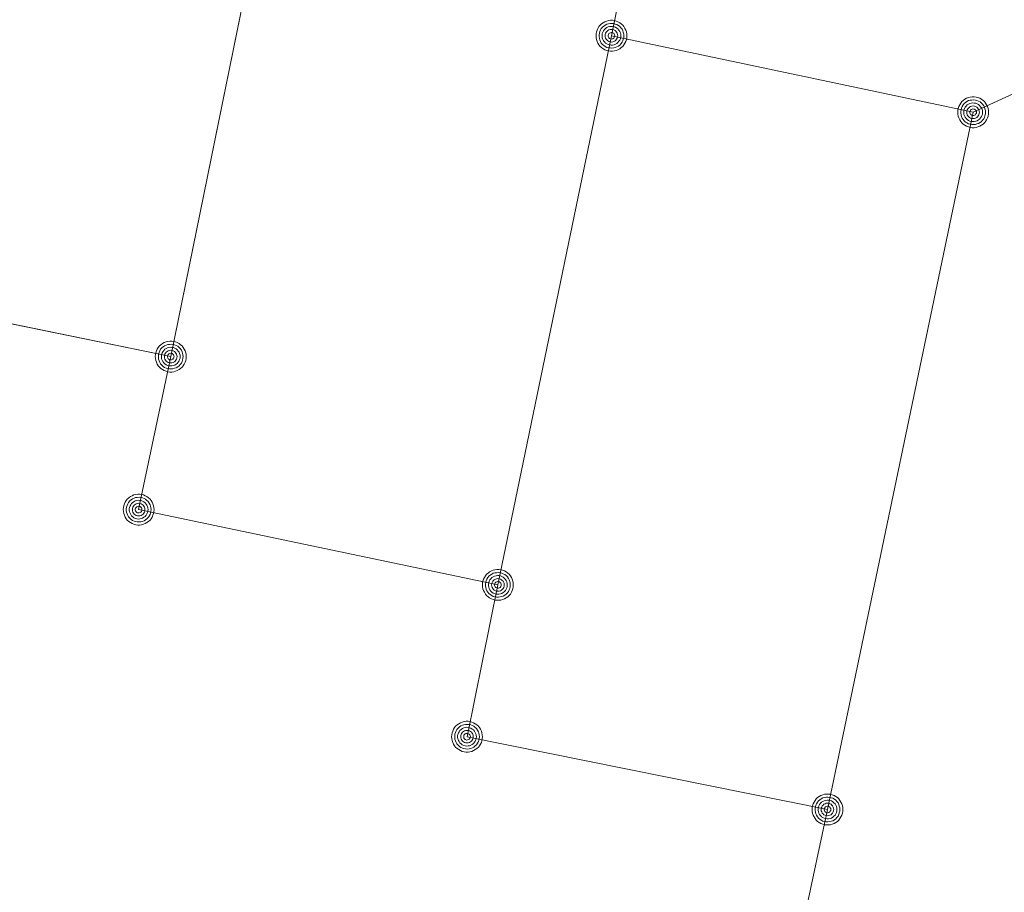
# Model space of a CAD drawing. Header units: metres. Extents: x 3425540 to 3446143, y 5432760 to 5444637.
# Tile 669 of 717: x 3444884 to 3444892, y 5435853 to 5435860. Entities that reach past the tile are written whole.
import ezdxf

# ---------------------------------------------------------------- set-up
doc = ezdxf.new("R2010")
doc.units = ezdxf.units.M
doc.layers.add('B_Bestand', color=9, linetype='Continuous', lineweight=18)
doc.layers.add('B_Flurgrenzen', color=9, linetype='Continuous', lineweight=18)

msp = doc.modelspace()

# ---------------------------------------------------------------- linework, layer by layer
at = {"layer": 'B_Bestand'}
for points in [[(3444886.4879, 5435861.7672), (3444886.7479, 5435863.0272), (3444883.8279, 5435863.6272), (3444882.9279, 5435859.1972), (3444882.6679, 5435857.9472), (3444885.5879, 5435857.3472)], [(3444889.1579, 5435859.9472), (3444889.4079, 5435861.1772), (3444886.4879, 5435861.7672), (3444885.5879, 5435857.3472), (3444885.3279, 5435856.1072), (3444888.2379, 5435855.4972)], [(3444887.9879, 5435854.2672), (3444890.9079, 5435853.6772), (3444892.0879, 5435859.3272), (3444889.1579, 5435859.9472), (3444888.2379, 5435855.4972), (3444887.9879, 5435854.2672)]]:
    msp.add_lwpolyline(points, dxfattribs=at)
msp.add_open_spline([(3444891.8189, 5435947.7122), (3444896.7623, 5435944.8105), (3444901.7056, 5435941.9089), (3444906.6489, 5435939.0072), (3444910.5916, 5435936.6929), (3444914.4028, 5435934.1635), (3444918.2329, 5435931.6642), (3444924.0304, 5435927.8812), (3444929.8408, 5435924.1183), (3444935.4389, 5435920.0482), (3444940.9915, 5435916.0113), (3444946.5094, 5435911.9315), (3444952.0219, 5435907.8422), (3444958.6937, 5435902.8931), (3444965.3423, 5435897.9136), (3444972.0199, 5435892.9722), (3444975.5666, 5435890.3477), (3444979.1571, 5435887.7844), (3444982.7389, 5435885.2072), (3444985.2725, 5435883.3843), (3444987.7879, 5435881.5331), (3444990.4359, 5435879.8772), (3444992.8248, 5435878.3834), (3444995.2634, 5435876.9784), (3444997.6979, 5435875.5642), (3445001.5025, 5435873.3543), (3445005.3136, 5435871.1559), (3445009.1159, 5435868.9422), (3445012.3994, 5435867.0306), (3445015.6745, 5435865.1054), (3445018.9479, 5435863.1762), (3445022.5778, 5435861.037), (3445026.1803, 5435858.8524), (3445029.7229, 5435856.5692), (3445033.2312, 5435854.3081), (3445036.6783, 5435851.9597), (3445040.1269, 5435849.6102), (3445043.3863, 5435847.3896), (3445046.667, 5435845.2009), (3445049.8609, 5435842.8872), (3445056.7699, 5435837.8824), (3445063.6267, 5435832.8098), (3445070.4779, 5435827.7282), (3445077.0006, 5435822.8903), (3445083.5135, 5435818.0396), (3445090.0379, 5435813.2042), (3445093.5188, 5435810.6244), (3445097.0127, 5435808.0625), (3445100.5029, 5435805.4952), (3445103.0294, 5435803.6368), (3445105.5767, 5435801.8119), (3445108.1609, 5435800.0292), (3445111.5392, 5435797.6988), (3445115.1067, 5435795.6673), (3445118.6999, 5435793.6882), (3445121.9092, 5435791.9206), (3445125.2204, 5435790.3534), (3445128.4289, 5435788.5872), (3445132.6151, 5435786.2829), (3445136.7819, 5435783.949), (3445140.8329, 5435781.4072), (3445145.5688, 5435778.4358), (3445150.2073, 5435775.3313), (3445154.7819, 5435772.1252), (3445159.864, 5435768.5635), (3445164.8487, 5435764.8685), (3445169.9469, 5435761.3322), (3445172.6809, 5435759.4359), (3445175.4102, 5435757.5319), (3445178.1859, 5435755.6972), (3445179.9502, 5435754.5311), (3445181.7189, 5435753.3717), (3445183.4829, 5435752.2052), (3445184.2446, 5435751.7015), (3445185.0063, 5435751.1979), (3445185.7679, 5435750.6942)], degree=3, knots=[0, 0, 0, 0, 0.048546, 0.048546, 0.048546, 0.087266, 0.087266, 0.087266, 0.145873, 0.145873, 0.145873, 0.204003, 0.204003, 0.204003, 0.274356, 0.274356, 0.274356, 0.311723, 0.311723, 0.311723, 0.338153, 0.338153, 0.338153, 0.361998, 0.361998, 0.361998, 0.399261, 0.399261, 0.399261, 0.431438, 0.431438, 0.431438, 0.467121, 0.467121, 0.467121, 0.502457, 0.502457, 0.502457, 0.535854, 0.535854, 0.535854, 0.608097, 0.608097, 0.608097, 0.676876, 0.676876, 0.676876, 0.71357, 0.71357, 0.71357, 0.740131, 0.740131, 0.740131, 0.774854, 0.774854, 0.774854, 0.805866, 0.805866, 0.805866, 0.846327, 0.846327, 0.846327, 0.893628, 0.893628, 0.893628, 0.946176, 0.946176, 0.946176, 0.974355, 0.974355, 0.974355, 0.992266, 0.992266, 0.992266, 1, 1, 1, 1], dxfattribs=at)
at = {"layer": 'B_Flurgrenzen'}
for p, q in [((3444885.5879, 5435857.3472), (3444886.4879, 5435861.7672)), ((3444889.1579, 5435859.9472), (3444889.4079, 5435861.1772)), ((3444892.0879, 5435859.3272), (3444894.4279, 5435860.4072)), ((3444888.2379, 5435855.4972), (3444889.1579, 5435859.9472)), ((3444889.1579, 5435859.9472), (3444892.0879, 5435859.3272)), ((3444890.9079, 5435853.6772), (3444892.0879, 5435859.3272)), ((3444882.6679, 5435857.9472), (3444885.5879, 5435857.3472)), ((3444885.3279, 5435856.1072), (3444885.5879, 5435857.3472)), ((3444885.3279, 5435856.1072), (3444888.2379, 5435855.4972)), ((3444887.9879, 5435854.2672), (3444888.2379, 5435855.4972)), ((3444887.9879, 5435854.2672), (3444890.9079, 5435853.6772)), ((3444885.6079, 5435828.7572), (3444890.9079, 5435853.6772))]:
    msp.add_line(p, q, dxfattribs=at)
for points in [[(3444889.2829, 5435859.9472), (3444889.2819, 5435859.9632), (3444889.2789, 5435859.9782), (3444889.2739, 5435859.9932), (3444889.2669, 5435860.0072), (3444889.2589, 5435860.0212), (3444889.2499, 5435860.0332), (3444889.2379, 5435860.0432), (3444889.2249, 5435860.0522), (3444889.2109, 5435860.0602), (3444889.1959, 5435860.0662), (3444889.1819, 5435860.0702), (3444889.1659, 5435860.0722), (3444889.1499, 5435860.0722), (3444889.1339, 5435860.0702), (3444889.1199, 5435860.0662), (3444889.1049, 5435860.0602), (3444889.0909, 5435860.0522), (3444889.0779, 5435860.0432), (3444889.0659, 5435860.0332), (3444889.0569, 5435860.0212), (3444889.0489, 5435860.0072), (3444889.0419, 5435859.9932), (3444889.0369, 5435859.9782), (3444889.0339, 5435859.9632), (3444889.0329, 5435859.9472), (3444889.0339, 5435859.9312), (3444889.0369, 5435859.9162), (3444889.0419, 5435859.9012), (3444889.0489, 5435859.8872), (3444889.0569, 5435859.8732), (3444889.0659, 5435859.8612), (3444889.0779, 5435859.8512), (3444889.0909, 5435859.8422), (3444889.1049, 5435859.8342), (3444889.1199, 5435859.8282), (3444889.1339, 5435859.8242), (3444889.1499, 5435859.8222), (3444889.1659, 5435859.8222), (3444889.1819, 5435859.8242), (3444889.1959, 5435859.8282), (3444889.2109, 5435859.8342), (3444889.2249, 5435859.8422), (3444889.2379, 5435859.8512), (3444889.2499, 5435859.8612), (3444889.2589, 5435859.8732), (3444889.2669, 5435859.8872), (3444889.2739, 5435859.9012), (3444889.2789, 5435859.9162), (3444889.2819, 5435859.9312), (3444889.2829, 5435859.9472)], [(3444889.2579, 5435859.9472), (3444889.2569, 5435859.9612), (3444889.2539, 5435859.9752), (3444889.2499, 5435859.9872), (3444889.2439, 5435860.0002), (3444889.2349, 5435860.0122), (3444889.2249, 5435860.0222), (3444889.2139, 5435860.0312), (3444889.2019, 5435860.0382), (3444889.1889, 5435860.0422), (3444889.1759, 5435860.0452), (3444889.1619, 5435860.0472), (3444889.1469, 5435860.0462), (3444889.1329, 5435860.0442), (3444889.1209, 5435860.0412), (3444889.1079, 5435860.0342), (3444889.0959, 5435860.0262), (3444889.0859, 5435860.0172), (3444889.0759, 5435860.0062), (3444889.0689, 5435859.9942), (3444889.0639, 5435859.9812), (3444889.0599, 5435859.9682), (3444889.0579, 5435859.9542), (3444889.0579, 5435859.9402), (3444889.0599, 5435859.9262), (3444889.0639, 5435859.9132), (3444889.0689, 5435859.9002), (3444889.0759, 5435859.8882), (3444889.0859, 5435859.8772), (3444889.0959, 5435859.8682), (3444889.1079, 5435859.8602), (3444889.1209, 5435859.8532), (3444889.1329, 5435859.8502), (3444889.1469, 5435859.8482), (3444889.1619, 5435859.8472), (3444889.1759, 5435859.8492), (3444889.1889, 5435859.8522), (3444889.2019, 5435859.8562), (3444889.2139, 5435859.8632), (3444889.2249, 5435859.8722), (3444889.2349, 5435859.8822), (3444889.2439, 5435859.8942), (3444889.2499, 5435859.9072), (3444889.2539, 5435859.9192), (3444889.2569, 5435859.9332), (3444889.2579, 5435859.9472)], [(3444889.2339, 5435859.9472), (3444889.2329, 5435859.9592), (3444889.2299, 5435859.9712), (3444889.2249, 5435859.9822), (3444889.2189, 5435859.9922), (3444889.2099, 5435860.0022), (3444889.2009, 5435860.0092), (3444889.1899, 5435860.0162), (3444889.1789, 5435860.0202), (3444889.1669, 5435860.0222), (3444889.1549, 5435860.0232), (3444889.1429, 5435860.0212), (3444889.1309, 5435860.0182), (3444889.1209, 5435860.0132), (3444889.1099, 5435860.0062), (3444889.1009, 5435859.9972), (3444889.0939, 5435859.9872), (3444889.0879, 5435859.9772), (3444889.0839, 5435859.9652), (3444889.0819, 5435859.9532), (3444889.0819, 5435859.9412), (3444889.0839, 5435859.9292), (3444889.0879, 5435859.9172), (3444889.0939, 5435859.9072), (3444889.1009, 5435859.8972), (3444889.1099, 5435859.8882), (3444889.1199, 5435859.8812), (3444889.1309, 5435859.8762), (3444889.1429, 5435859.8732), (3444889.1549, 5435859.8712), (3444889.1669, 5435859.8722), (3444889.1789, 5435859.8742), (3444889.1899, 5435859.8782), (3444889.2009, 5435859.8852), (3444889.2099, 5435859.8922), (3444889.2189, 5435859.9022), (3444889.2249, 5435859.9122), (3444889.2299, 5435859.9232), (3444889.2329, 5435859.9352), (3444889.2339, 5435859.9472)], [(3444889.2089, 5435859.9472), (3444889.2079, 5435859.9572), (3444889.2049, 5435859.9672), (3444889.1999, 5435859.9762), (3444889.1939, 5435859.9832), (3444889.1869, 5435859.9892), (3444889.1779, 5435859.9942), (3444889.1679, 5435859.9972), (3444889.1579, 5435859.9982), (3444889.1479, 5435859.9972), (3444889.1379, 5435859.9942), (3444889.1289, 5435859.9892), (3444889.1219, 5435859.9832), (3444889.1159, 5435859.9762), (3444889.1109, 5435859.9672), (3444889.1079, 5435859.9572), (3444889.1069, 5435859.9472), (3444889.1079, 5435859.9372), (3444889.1109, 5435859.9272), (3444889.1159, 5435859.9182), (3444889.1219, 5435859.9112), (3444889.1289, 5435859.9052), (3444889.1379, 5435859.9002), (3444889.1479, 5435859.8972), (3444889.1579, 5435859.8962), (3444889.1679, 5435859.8972), (3444889.1779, 5435859.9002), (3444889.1869, 5435859.9052), (3444889.1939, 5435859.9112), (3444889.1999, 5435859.9182), (3444889.2049, 5435859.9272), (3444889.2079, 5435859.9372), (3444889.2089, 5435859.9472)], [(3444889.1849, 5435859.9472), (3444889.1839, 5435859.9542), (3444889.1809, 5435859.9612), (3444889.1759, 5435859.9672), (3444889.1699, 5435859.9712), (3444889.1629, 5435859.9732), (3444889.1559, 5435859.9742), (3444889.1489, 5435859.9722), (3444889.1419, 5435859.9692), (3444889.1369, 5435859.9642), (3444889.1329, 5435859.9582), (3444889.1309, 5435859.9512), (3444889.1309, 5435859.9432), (3444889.1329, 5435859.9362), (3444889.1369, 5435859.9302), (3444889.1419, 5435859.9252), (3444889.1489, 5435859.9222), (3444889.1559, 5435859.9202), (3444889.1629, 5435859.9212), (3444889.1699, 5435859.9232), (3444889.1759, 5435859.9272), (3444889.1809, 5435859.9332), (3444889.1839, 5435859.9402), (3444889.1849, 5435859.9472)], [(3444892.2129, 5435859.3272), (3444892.2119, 5435859.3432), (3444892.2089, 5435859.3582), (3444892.2039, 5435859.3732), (3444892.1969, 5435859.3872), (3444892.1889, 5435859.4012), (3444892.1799, 5435859.4132), (3444892.1679, 5435859.4232), (3444892.1549, 5435859.4322), (3444892.1409, 5435859.4402), (3444892.1259, 5435859.4462), (3444892.1119, 5435859.4502), (3444892.0959, 5435859.4522), (3444892.0799, 5435859.4522), (3444892.0639, 5435859.4502), (3444892.0499, 5435859.4462), (3444892.0349, 5435859.4402), (3444892.0209, 5435859.4322), (3444892.0079, 5435859.4232), (3444891.9959, 5435859.4132), (3444891.9869, 5435859.4012), (3444891.9789, 5435859.3872), (3444891.9719, 5435859.3732), (3444891.9669, 5435859.3582), (3444891.9639, 5435859.3432), (3444891.9629, 5435859.3272), (3444891.9639, 5435859.3112), (3444891.9669, 5435859.2962), (3444891.9719, 5435859.2812), (3444891.9789, 5435859.2672), (3444891.9869, 5435859.2532), (3444891.9959, 5435859.2412), (3444892.0079, 5435859.2312), (3444892.0209, 5435859.2222), (3444892.0349, 5435859.2142), (3444892.0499, 5435859.2082), (3444892.0639, 5435859.2042), (3444892.0799, 5435859.2022), (3444892.0959, 5435859.2022), (3444892.1119, 5435859.2042), (3444892.1259, 5435859.2082), (3444892.1409, 5435859.2142), (3444892.1549, 5435859.2222), (3444892.1679, 5435859.2312), (3444892.1799, 5435859.2412), (3444892.1889, 5435859.2532), (3444892.1969, 5435859.2672), (3444892.2039, 5435859.2812), (3444892.2089, 5435859.2962), (3444892.2119, 5435859.3112), (3444892.2129, 5435859.3272)], [(3444892.1879, 5435859.3272), (3444892.1869, 5435859.3412), (3444892.1839, 5435859.3552), (3444892.1799, 5435859.3672), (3444892.1739, 5435859.3802), (3444892.1649, 5435859.3922), (3444892.1549, 5435859.4022), (3444892.1439, 5435859.4112), (3444892.1319, 5435859.4182), (3444892.1189, 5435859.4222), (3444892.1059, 5435859.4252), (3444892.0919, 5435859.4272), (3444892.0769, 5435859.4262), (3444892.0629, 5435859.4242), (3444892.0509, 5435859.4212), (3444892.0379, 5435859.4142), (3444892.0259, 5435859.4062), (3444892.0159, 5435859.3972), (3444892.0059, 5435859.3862), (3444891.9989, 5435859.3742), (3444891.9939, 5435859.3612), (3444891.9899, 5435859.3482), (3444891.9879, 5435859.3342), (3444891.9879, 5435859.3202), (3444891.9899, 5435859.3062), (3444891.9939, 5435859.2932), (3444891.9989, 5435859.2802), (3444892.0059, 5435859.2682), (3444892.0159, 5435859.2572), (3444892.0259, 5435859.2482), (3444892.0379, 5435859.2402), (3444892.0509, 5435859.2332), (3444892.0629, 5435859.2302), (3444892.0769, 5435859.2282), (3444892.0919, 5435859.2272), (3444892.1059, 5435859.2292), (3444892.1189, 5435859.2322), (3444892.1319, 5435859.2362), (3444892.1439, 5435859.2432), (3444892.1549, 5435859.2522), (3444892.1649, 5435859.2622), (3444892.1739, 5435859.2742), (3444892.1799, 5435859.2872), (3444892.1839, 5435859.2992), (3444892.1869, 5435859.3132), (3444892.1879, 5435859.3272)], [(3444892.1639, 5435859.3272), (3444892.1629, 5435859.3392), (3444892.1599, 5435859.3512), (3444892.1549, 5435859.3622), (3444892.1489, 5435859.3722), (3444892.1399, 5435859.3822), (3444892.1309, 5435859.3892), (3444892.1199, 5435859.3962), (3444892.1089, 5435859.4002), (3444892.0969, 5435859.4022), (3444892.0849, 5435859.4032), (3444892.0729, 5435859.4012), (3444892.0609, 5435859.3982), (3444892.0509, 5435859.3932), (3444892.0399, 5435859.3862), (3444892.0309, 5435859.3772), (3444892.0239, 5435859.3672), (3444892.0179, 5435859.3572), (3444892.0139, 5435859.3452), (3444892.0119, 5435859.3332), (3444892.0119, 5435859.3212), (3444892.0139, 5435859.3092), (3444892.0179, 5435859.2972), (3444892.0239, 5435859.2872), (3444892.0309, 5435859.2772), (3444892.0399, 5435859.2682), (3444892.0499, 5435859.2612), (3444892.0609, 5435859.2562), (3444892.0729, 5435859.2532), (3444892.0849, 5435859.2512), (3444892.0969, 5435859.2522), (3444892.1089, 5435859.2542), (3444892.1199, 5435859.2582), (3444892.1309, 5435859.2652), (3444892.1399, 5435859.2722), (3444892.1489, 5435859.2822), (3444892.1549, 5435859.2922), (3444892.1599, 5435859.3032), (3444892.1629, 5435859.3152), (3444892.1639, 5435859.3272)], [(3444892.1389, 5435859.3272), (3444892.1379, 5435859.3372), (3444892.1349, 5435859.3472), (3444892.1299, 5435859.3562), (3444892.1239, 5435859.3632), (3444892.1169, 5435859.3692), (3444892.1079, 5435859.3742), (3444892.0979, 5435859.3772), (3444892.0879, 5435859.3782), (3444892.0779, 5435859.3772), (3444892.0679, 5435859.3742), (3444892.0589, 5435859.3692), (3444892.0519, 5435859.3632), (3444892.0459, 5435859.3562), (3444892.0409, 5435859.3472), (3444892.0379, 5435859.3372), (3444892.0369, 5435859.3272), (3444892.0379, 5435859.3172), (3444892.0409, 5435859.3072), (3444892.0459, 5435859.2982), (3444892.0519, 5435859.2912), (3444892.0589, 5435859.2852), (3444892.0679, 5435859.2802), (3444892.0779, 5435859.2772), (3444892.0879, 5435859.2762), (3444892.0979, 5435859.2772), (3444892.1079, 5435859.2802), (3444892.1169, 5435859.2852), (3444892.1239, 5435859.2912), (3444892.1299, 5435859.2982), (3444892.1349, 5435859.3072), (3444892.1379, 5435859.3172), (3444892.1389, 5435859.3272)], [(3444892.1149, 5435859.3272), (3444892.1139, 5435859.3342), (3444892.1109, 5435859.3412), (3444892.1059, 5435859.3472), (3444892.0999, 5435859.3512), (3444892.0929, 5435859.3532), (3444892.0859, 5435859.3542), (3444892.0789, 5435859.3522), (3444892.0719, 5435859.3492), (3444892.0669, 5435859.3442), (3444892.0629, 5435859.3382), (3444892.0609, 5435859.3312), (3444892.0609, 5435859.3232), (3444892.0629, 5435859.3162), (3444892.0669, 5435859.3102), (3444892.0719, 5435859.3052), (3444892.0789, 5435859.3022), (3444892.0859, 5435859.3002), (3444892.0929, 5435859.3012), (3444892.0999, 5435859.3032), (3444892.1059, 5435859.3072), (3444892.1109, 5435859.3132), (3444892.1139, 5435859.3202), (3444892.1149, 5435859.3272)], [(3444885.7129, 5435857.3472), (3444885.7119, 5435857.3632), (3444885.7089, 5435857.3782), (3444885.7039, 5435857.3932), (3444885.6969, 5435857.4072), (3444885.6889, 5435857.4212), (3444885.6799, 5435857.4332), (3444885.6679, 5435857.4432), (3444885.6549, 5435857.4522), (3444885.6409, 5435857.4602), (3444885.6259, 5435857.4662), (3444885.6119, 5435857.4702), (3444885.5959, 5435857.4722), (3444885.5799, 5435857.4722), (3444885.5639, 5435857.4702), (3444885.5499, 5435857.4662), (3444885.5349, 5435857.4602), (3444885.5209, 5435857.4522), (3444885.5079, 5435857.4432), (3444885.4959, 5435857.4332), (3444885.4869, 5435857.4212), (3444885.4789, 5435857.4072), (3444885.4719, 5435857.3932), (3444885.4669, 5435857.3782), (3444885.4639, 5435857.3632), (3444885.4629, 5435857.3472), (3444885.4639, 5435857.3312), (3444885.4669, 5435857.3162), (3444885.4719, 5435857.3012), (3444885.4789, 5435857.2872), (3444885.4869, 5435857.2732), (3444885.4959, 5435857.2612), (3444885.5079, 5435857.2512), (3444885.5209, 5435857.2422), (3444885.5349, 5435857.2342), (3444885.5499, 5435857.2282), (3444885.5639, 5435857.2242), (3444885.5799, 5435857.2222), (3444885.5959, 5435857.2222), (3444885.6119, 5435857.2242), (3444885.6259, 5435857.2282), (3444885.6409, 5435857.2342), (3444885.6549, 5435857.2422), (3444885.6679, 5435857.2512), (3444885.6799, 5435857.2612), (3444885.6889, 5435857.2732), (3444885.6969, 5435857.2872), (3444885.7039, 5435857.3012), (3444885.7089, 5435857.3162), (3444885.7119, 5435857.3312), (3444885.7129, 5435857.3472)], [(3444885.6879, 5435857.3472), (3444885.6869, 5435857.3612), (3444885.6839, 5435857.3752), (3444885.6799, 5435857.3872), (3444885.6739, 5435857.4002), (3444885.6649, 5435857.4122), (3444885.6549, 5435857.4222), (3444885.6439, 5435857.4312), (3444885.6319, 5435857.4382), (3444885.6189, 5435857.4422), (3444885.6059, 5435857.4452), (3444885.5919, 5435857.4472), (3444885.5769, 5435857.4462), (3444885.5629, 5435857.4442), (3444885.5509, 5435857.4412), (3444885.5379, 5435857.4342), (3444885.5259, 5435857.4262), (3444885.5159, 5435857.4172), (3444885.5059, 5435857.4062), (3444885.4989, 5435857.3942), (3444885.4939, 5435857.3812), (3444885.4899, 5435857.3682), (3444885.4879, 5435857.3542), (3444885.4879, 5435857.3402), (3444885.4899, 5435857.3262), (3444885.4939, 5435857.3132), (3444885.4989, 5435857.3002), (3444885.5059, 5435857.2882), (3444885.5159, 5435857.2772), (3444885.5259, 5435857.2682), (3444885.5379, 5435857.2602), (3444885.5509, 5435857.2532), (3444885.5629, 5435857.2502), (3444885.5769, 5435857.2482), (3444885.5919, 5435857.2472), (3444885.6059, 5435857.2492), (3444885.6189, 5435857.2522), (3444885.6319, 5435857.2562), (3444885.6439, 5435857.2632), (3444885.6549, 5435857.2722), (3444885.6649, 5435857.2822), (3444885.6739, 5435857.2942), (3444885.6799, 5435857.3072), (3444885.6839, 5435857.3192), (3444885.6869, 5435857.3332), (3444885.6879, 5435857.3472)], [(3444885.6639, 5435857.3472), (3444885.6629, 5435857.3592), (3444885.6599, 5435857.3712), (3444885.6549, 5435857.3822), (3444885.6489, 5435857.3922), (3444885.6399, 5435857.4022), (3444885.6309, 5435857.4092), (3444885.6199, 5435857.4162), (3444885.6089, 5435857.4202), (3444885.5969, 5435857.4222), (3444885.5849, 5435857.4232), (3444885.5729, 5435857.4212), (3444885.5609, 5435857.4182), (3444885.5509, 5435857.4132), (3444885.5399, 5435857.4062), (3444885.5309, 5435857.3972), (3444885.5239, 5435857.3872), (3444885.5179, 5435857.3772), (3444885.5139, 5435857.3652), (3444885.5119, 5435857.3532), (3444885.5119, 5435857.3412), (3444885.5139, 5435857.3292), (3444885.5179, 5435857.3172), (3444885.5239, 5435857.3072), (3444885.5309, 5435857.2972), (3444885.5399, 5435857.2882), (3444885.5499, 5435857.2812), (3444885.5609, 5435857.2762), (3444885.5729, 5435857.2732), (3444885.5849, 5435857.2712), (3444885.5969, 5435857.2722), (3444885.6089, 5435857.2742), (3444885.6199, 5435857.2782), (3444885.6309, 5435857.2852), (3444885.6399, 5435857.2922), (3444885.6489, 5435857.3022), (3444885.6549, 5435857.3122), (3444885.6599, 5435857.3232), (3444885.6629, 5435857.3352), (3444885.6639, 5435857.3472)], [(3444885.6389, 5435857.3472), (3444885.6379, 5435857.3572), (3444885.6349, 5435857.3672), (3444885.6299, 5435857.3762), (3444885.6239, 5435857.3832), (3444885.6169, 5435857.3892), (3444885.6079, 5435857.3942), (3444885.5979, 5435857.3972), (3444885.5879, 5435857.3982), (3444885.5779, 5435857.3972), (3444885.5679, 5435857.3942), (3444885.5589, 5435857.3892), (3444885.5519, 5435857.3832), (3444885.5459, 5435857.3762), (3444885.5409, 5435857.3672), (3444885.5379, 5435857.3572), (3444885.5369, 5435857.3472), (3444885.5379, 5435857.3372), (3444885.5409, 5435857.3272), (3444885.5459, 5435857.3182), (3444885.5519, 5435857.3112), (3444885.5589, 5435857.3052), (3444885.5679, 5435857.3002), (3444885.5779, 5435857.2972), (3444885.5879, 5435857.2962), (3444885.5979, 5435857.2972), (3444885.6079, 5435857.3002), (3444885.6169, 5435857.3052), (3444885.6239, 5435857.3112), (3444885.6299, 5435857.3182), (3444885.6349, 5435857.3272), (3444885.6379, 5435857.3372), (3444885.6389, 5435857.3472)], [(3444885.6149, 5435857.3472), (3444885.6139, 5435857.3542), (3444885.6109, 5435857.3612), (3444885.6059, 5435857.3672), (3444885.5999, 5435857.3712), (3444885.5929, 5435857.3732), (3444885.5859, 5435857.3742), (3444885.5789, 5435857.3722), (3444885.5719, 5435857.3692), (3444885.5669, 5435857.3642), (3444885.5629, 5435857.3582), (3444885.5609, 5435857.3512), (3444885.5609, 5435857.3432), (3444885.5629, 5435857.3362), (3444885.5669, 5435857.3302), (3444885.5719, 5435857.3252), (3444885.5789, 5435857.3222), (3444885.5859, 5435857.3202), (3444885.5929, 5435857.3212), (3444885.5999, 5435857.3232), (3444885.6059, 5435857.3272), (3444885.6109, 5435857.3332), (3444885.6139, 5435857.3402), (3444885.6149, 5435857.3472)], [(3444885.4529, 5435856.1072), (3444885.4519, 5435856.1232), (3444885.4489, 5435856.1382), (3444885.4439, 5435856.1532), (3444885.4369, 5435856.1672), (3444885.4289, 5435856.1812), (3444885.4199, 5435856.1932), (3444885.4079, 5435856.2032), (3444885.3949, 5435856.2122), (3444885.3809, 5435856.2202), (3444885.3659, 5435856.2262), (3444885.3519, 5435856.2302), (3444885.3359, 5435856.2322), (3444885.3199, 5435856.2322), (3444885.3039, 5435856.2302), (3444885.2899, 5435856.2262), (3444885.2749, 5435856.2202), (3444885.2609, 5435856.2122), (3444885.2479, 5435856.2032), (3444885.2359, 5435856.1932), (3444885.2269, 5435856.1812), (3444885.2189, 5435856.1672), (3444885.2119, 5435856.1532), (3444885.2069, 5435856.1382), (3444885.2039, 5435856.1232), (3444885.2029, 5435856.1072), (3444885.2039, 5435856.0912), (3444885.2069, 5435856.0762), (3444885.2119, 5435856.0612), (3444885.2189, 5435856.0472), (3444885.2269, 5435856.0332), (3444885.2359, 5435856.0212), (3444885.2479, 5435856.0112), (3444885.2609, 5435856.0022), (3444885.2749, 5435855.9942), (3444885.2899, 5435855.9882), (3444885.3039, 5435855.9842), (3444885.3199, 5435855.9822), (3444885.3359, 5435855.9822), (3444885.3519, 5435855.9842), (3444885.3659, 5435855.9882), (3444885.3809, 5435855.9942), (3444885.3949, 5435856.0022), (3444885.4079, 5435856.0112), (3444885.4199, 5435856.0212), (3444885.4289, 5435856.0332), (3444885.4369, 5435856.0472), (3444885.4439, 5435856.0612), (3444885.4489, 5435856.0762), (3444885.4519, 5435856.0912), (3444885.4529, 5435856.1072)], [(3444885.4279, 5435856.1072), (3444885.4269, 5435856.1212), (3444885.4239, 5435856.1352), (3444885.4199, 5435856.1472), (3444885.4139, 5435856.1602), (3444885.4049, 5435856.1722), (3444885.3949, 5435856.1822), (3444885.3839, 5435856.1912), (3444885.3719, 5435856.1982), (3444885.3589, 5435856.2022), (3444885.3459, 5435856.2052), (3444885.3319, 5435856.2072), (3444885.3169, 5435856.2062), (3444885.3029, 5435856.2042), (3444885.2909, 5435856.2012), (3444885.2779, 5435856.1942), (3444885.2659, 5435856.1862), (3444885.2559, 5435856.1772), (3444885.2459, 5435856.1662), (3444885.2389, 5435856.1542), (3444885.2339, 5435856.1412), (3444885.2299, 5435856.1282), (3444885.2279, 5435856.1142), (3444885.2279, 5435856.1002), (3444885.2299, 5435856.0862), (3444885.2339, 5435856.0732), (3444885.2389, 5435856.0602), (3444885.2459, 5435856.0482), (3444885.2559, 5435856.0372), (3444885.2659, 5435856.0282), (3444885.2779, 5435856.0202), (3444885.2909, 5435856.0132), (3444885.3029, 5435856.0102), (3444885.3169, 5435856.0082), (3444885.3319, 5435856.0072), (3444885.3459, 5435856.0092), (3444885.3589, 5435856.0122), (3444885.3719, 5435856.0162), (3444885.3839, 5435856.0232), (3444885.3949, 5435856.0322), (3444885.4049, 5435856.0422), (3444885.4139, 5435856.0542), (3444885.4199, 5435856.0672), (3444885.4239, 5435856.0792), (3444885.4269, 5435856.0932), (3444885.4279, 5435856.1072)], [(3444885.4039, 5435856.1072), (3444885.4029, 5435856.1192), (3444885.3999, 5435856.1312), (3444885.3949, 5435856.1422), (3444885.3889, 5435856.1522), (3444885.3799, 5435856.1622), (3444885.3709, 5435856.1692), (3444885.3599, 5435856.1762), (3444885.3489, 5435856.1802), (3444885.3369, 5435856.1822), (3444885.3249, 5435856.1832), (3444885.3129, 5435856.1812), (3444885.3009, 5435856.1782), (3444885.2909, 5435856.1732), (3444885.2799, 5435856.1662), (3444885.2709, 5435856.1572), (3444885.2639, 5435856.1472), (3444885.2579, 5435856.1372), (3444885.2539, 5435856.1252), (3444885.2519, 5435856.1132), (3444885.2519, 5435856.1012), (3444885.2539, 5435856.0892), (3444885.2579, 5435856.0772), (3444885.2639, 5435856.0672), (3444885.2709, 5435856.0572), (3444885.2799, 5435856.0482), (3444885.2899, 5435856.0412), (3444885.3009, 5435856.0362), (3444885.3129, 5435856.0332), (3444885.3249, 5435856.0312), (3444885.3369, 5435856.0322), (3444885.3489, 5435856.0342), (3444885.3599, 5435856.0382), (3444885.3709, 5435856.0452), (3444885.3799, 5435856.0522), (3444885.3889, 5435856.0622), (3444885.3949, 5435856.0722), (3444885.3999, 5435856.0832), (3444885.4029, 5435856.0952), (3444885.4039, 5435856.1072)], [(3444885.3789, 5435856.1072), (3444885.3779, 5435856.1172), (3444885.3749, 5435856.1272), (3444885.3699, 5435856.1362), (3444885.3639, 5435856.1432), (3444885.3569, 5435856.1492), (3444885.3479, 5435856.1542), (3444885.3379, 5435856.1572), (3444885.3279, 5435856.1582), (3444885.3179, 5435856.1572), (3444885.3079, 5435856.1542), (3444885.2989, 5435856.1492), (3444885.2919, 5435856.1432), (3444885.2859, 5435856.1362), (3444885.2809, 5435856.1272), (3444885.2779, 5435856.1172), (3444885.2769, 5435856.1072), (3444885.2779, 5435856.0972), (3444885.2809, 5435856.0872), (3444885.2859, 5435856.0782), (3444885.2919, 5435856.0712), (3444885.2989, 5435856.0652), (3444885.3079, 5435856.0602), (3444885.3179, 5435856.0572), (3444885.3279, 5435856.0562), (3444885.3379, 5435856.0572), (3444885.3479, 5435856.0602), (3444885.3569, 5435856.0652), (3444885.3639, 5435856.0712), (3444885.3699, 5435856.0782), (3444885.3749, 5435856.0872), (3444885.3779, 5435856.0972), (3444885.3789, 5435856.1072)], [(3444885.3549, 5435856.1072), (3444885.3539, 5435856.1142), (3444885.3509, 5435856.1212), (3444885.3459, 5435856.1272), (3444885.3399, 5435856.1312), (3444885.3329, 5435856.1332), (3444885.3259, 5435856.1342), (3444885.3189, 5435856.1322), (3444885.3119, 5435856.1292), (3444885.3069, 5435856.1242), (3444885.3029, 5435856.1182), (3444885.3009, 5435856.1112), (3444885.3009, 5435856.1032), (3444885.3029, 5435856.0962), (3444885.3069, 5435856.0902), (3444885.3119, 5435856.0852), (3444885.3189, 5435856.0822), (3444885.3259, 5435856.0802), (3444885.3329, 5435856.0812), (3444885.3399, 5435856.0832), (3444885.3459, 5435856.0872), (3444885.3509, 5435856.0932), (3444885.3539, 5435856.1002), (3444885.3549, 5435856.1072)], [(3444888.3629, 5435855.4972), (3444888.3619, 5435855.5132), (3444888.3589, 5435855.5282), (3444888.3539, 5435855.5432), (3444888.3469, 5435855.5572), (3444888.3389, 5435855.5712), (3444888.3299, 5435855.5832), (3444888.3179, 5435855.5932), (3444888.3049, 5435855.6022), (3444888.2909, 5435855.6102), (3444888.2759, 5435855.6162), (3444888.2619, 5435855.6202), (3444888.2459, 5435855.6222), (3444888.2299, 5435855.6222), (3444888.2139, 5435855.6202), (3444888.1999, 5435855.6162), (3444888.1849, 5435855.6102), (3444888.1709, 5435855.6022), (3444888.1579, 5435855.5932), (3444888.1459, 5435855.5832), (3444888.1369, 5435855.5712), (3444888.1289, 5435855.5572), (3444888.1219, 5435855.5432), (3444888.1169, 5435855.5282), (3444888.1139, 5435855.5132), (3444888.1129, 5435855.4972), (3444888.1139, 5435855.4812), (3444888.1169, 5435855.4662), (3444888.1219, 5435855.4512), (3444888.1289, 5435855.4372), (3444888.1369, 5435855.4232), (3444888.1459, 5435855.4112), (3444888.1579, 5435855.4012), (3444888.1709, 5435855.3922), (3444888.1849, 5435855.3842), (3444888.1999, 5435855.3782), (3444888.2139, 5435855.3742), (3444888.2299, 5435855.3722), (3444888.2459, 5435855.3722), (3444888.2619, 5435855.3742), (3444888.2759, 5435855.3782), (3444888.2909, 5435855.3842), (3444888.3049, 5435855.3922), (3444888.3179, 5435855.4012), (3444888.3299, 5435855.4112), (3444888.3389, 5435855.4232), (3444888.3469, 5435855.4372), (3444888.3539, 5435855.4512), (3444888.3589, 5435855.4662), (3444888.3619, 5435855.4812), (3444888.3629, 5435855.4972)], [(3444888.3379, 5435855.4972), (3444888.3369, 5435855.5112), (3444888.3339, 5435855.5252), (3444888.3299, 5435855.5372), (3444888.3239, 5435855.5502), (3444888.3149, 5435855.5622), (3444888.3049, 5435855.5722), (3444888.2939, 5435855.5812), (3444888.2819, 5435855.5882), (3444888.2689, 5435855.5922), (3444888.2559, 5435855.5952), (3444888.2419, 5435855.5972), (3444888.2269, 5435855.5962), (3444888.2129, 5435855.5942), (3444888.2009, 5435855.5912), (3444888.1879, 5435855.5842), (3444888.1759, 5435855.5762), (3444888.1659, 5435855.5672), (3444888.1559, 5435855.5562), (3444888.1489, 5435855.5442), (3444888.1439, 5435855.5312), (3444888.1399, 5435855.5182), (3444888.1379, 5435855.5042), (3444888.1379, 5435855.4902), (3444888.1399, 5435855.4762), (3444888.1439, 5435855.4632), (3444888.1489, 5435855.4502), (3444888.1559, 5435855.4382), (3444888.1659, 5435855.4272), (3444888.1759, 5435855.4182), (3444888.1879, 5435855.4102), (3444888.2009, 5435855.4032), (3444888.2129, 5435855.4002), (3444888.2269, 5435855.3982), (3444888.2419, 5435855.3972), (3444888.2559, 5435855.3992), (3444888.2689, 5435855.4022), (3444888.2819, 5435855.4062), (3444888.2939, 5435855.4132), (3444888.3049, 5435855.4222), (3444888.3149, 5435855.4322), (3444888.3239, 5435855.4442), (3444888.3299, 5435855.4572), (3444888.3339, 5435855.4692), (3444888.3369, 5435855.4832), (3444888.3379, 5435855.4972)], [(3444888.3139, 5435855.4972), (3444888.3129, 5435855.5092), (3444888.3099, 5435855.5212), (3444888.3049, 5435855.5322), (3444888.2989, 5435855.5422), (3444888.2899, 5435855.5522), (3444888.2809, 5435855.5592), (3444888.2699, 5435855.5662), (3444888.2589, 5435855.5702), (3444888.2469, 5435855.5722), (3444888.2349, 5435855.5732), (3444888.2229, 5435855.5712), (3444888.2109, 5435855.5682), (3444888.2009, 5435855.5632), (3444888.1899, 5435855.5562), (3444888.1809, 5435855.5472), (3444888.1739, 5435855.5372), (3444888.1679, 5435855.5272), (3444888.1639, 5435855.5152), (3444888.1619, 5435855.5032), (3444888.1619, 5435855.4912), (3444888.1639, 5435855.4792), (3444888.1679, 5435855.4672), (3444888.1739, 5435855.4572), (3444888.1809, 5435855.4472), (3444888.1899, 5435855.4382), (3444888.1999, 5435855.4312), (3444888.2109, 5435855.4262), (3444888.2229, 5435855.4232), (3444888.2349, 5435855.4212), (3444888.2469, 5435855.4222), (3444888.2589, 5435855.4242), (3444888.2699, 5435855.4282), (3444888.2809, 5435855.4352), (3444888.2899, 5435855.4422), (3444888.2989, 5435855.4522), (3444888.3049, 5435855.4622), (3444888.3099, 5435855.4732), (3444888.3129, 5435855.4852), (3444888.3139, 5435855.4972)], [(3444888.2889, 5435855.4972), (3444888.2879, 5435855.5072), (3444888.2849, 5435855.5172), (3444888.2799, 5435855.5262), (3444888.2739, 5435855.5332), (3444888.2669, 5435855.5392), (3444888.2579, 5435855.5442), (3444888.2479, 5435855.5472), (3444888.2379, 5435855.5482), (3444888.2279, 5435855.5472), (3444888.2179, 5435855.5442), (3444888.2089, 5435855.5392), (3444888.2019, 5435855.5332), (3444888.1959, 5435855.5262), (3444888.1909, 5435855.5172), (3444888.1879, 5435855.5072), (3444888.1869, 5435855.4972), (3444888.1879, 5435855.4872), (3444888.1909, 5435855.4772), (3444888.1959, 5435855.4682), (3444888.2019, 5435855.4612), (3444888.2089, 5435855.4552), (3444888.2179, 5435855.4502), (3444888.2279, 5435855.4472), (3444888.2379, 5435855.4462), (3444888.2479, 5435855.4472), (3444888.2579, 5435855.4502), (3444888.2669, 5435855.4552), (3444888.2739, 5435855.4612), (3444888.2799, 5435855.4682), (3444888.2849, 5435855.4772), (3444888.2879, 5435855.4872), (3444888.2889, 5435855.4972)], [(3444888.2649, 5435855.4972), (3444888.2639, 5435855.5042), (3444888.2609, 5435855.5112), (3444888.2559, 5435855.5172), (3444888.2499, 5435855.5212), (3444888.2429, 5435855.5232), (3444888.2359, 5435855.5242), (3444888.2289, 5435855.5222), (3444888.2219, 5435855.5192), (3444888.2169, 5435855.5142), (3444888.2129, 5435855.5082), (3444888.2109, 5435855.5012), (3444888.2109, 5435855.4932), (3444888.2129, 5435855.4862), (3444888.2169, 5435855.4802), (3444888.2219, 5435855.4752), (3444888.2289, 5435855.4722), (3444888.2359, 5435855.4702), (3444888.2429, 5435855.4712), (3444888.2499, 5435855.4732), (3444888.2559, 5435855.4772), (3444888.2609, 5435855.4832), (3444888.2639, 5435855.4902), (3444888.2649, 5435855.4972)], [(3444888.1129, 5435854.2672), (3444888.1119, 5435854.2832), (3444888.1089, 5435854.2982), (3444888.1039, 5435854.3132), (3444888.0969, 5435854.3272), (3444888.0889, 5435854.3412), (3444888.0799, 5435854.3532), (3444888.0679, 5435854.3632), (3444888.0549, 5435854.3722), (3444888.0409, 5435854.3802), (3444888.0259, 5435854.3862), (3444888.0119, 5435854.3902), (3444887.9959, 5435854.3922), (3444887.9799, 5435854.3922), (3444887.9639, 5435854.3902), (3444887.9499, 5435854.3862), (3444887.9349, 5435854.3802), (3444887.9209, 5435854.3722), (3444887.9079, 5435854.3632), (3444887.8959, 5435854.3532), (3444887.8869, 5435854.3412), (3444887.8789, 5435854.3272), (3444887.8719, 5435854.3132), (3444887.8669, 5435854.2982), (3444887.8639, 5435854.2832), (3444887.8629, 5435854.2672), (3444887.8639, 5435854.2512), (3444887.8669, 5435854.2362), (3444887.8719, 5435854.2212), (3444887.8789, 5435854.2072), (3444887.8869, 5435854.1932), (3444887.8959, 5435854.1812), (3444887.9079, 5435854.1712), (3444887.9209, 5435854.1622), (3444887.9349, 5435854.1542), (3444887.9499, 5435854.1482), (3444887.9639, 5435854.1442), (3444887.9799, 5435854.1422), (3444887.9959, 5435854.1422), (3444888.0119, 5435854.1442), (3444888.0259, 5435854.1482), (3444888.0409, 5435854.1542), (3444888.0549, 5435854.1622), (3444888.0679, 5435854.1712), (3444888.0799, 5435854.1812), (3444888.0889, 5435854.1932), (3444888.0969, 5435854.2072), (3444888.1039, 5435854.2212), (3444888.1089, 5435854.2362), (3444888.1119, 5435854.2512), (3444888.1129, 5435854.2672)], [(3444888.0879, 5435854.2672), (3444888.0869, 5435854.2812), (3444888.0839, 5435854.2952), (3444888.0799, 5435854.3072), (3444888.0739, 5435854.3202), (3444888.0649, 5435854.3322), (3444888.0549, 5435854.3422), (3444888.0439, 5435854.3512), (3444888.0319, 5435854.3582), (3444888.0189, 5435854.3622), (3444888.0059, 5435854.3652), (3444887.9919, 5435854.3672), (3444887.9769, 5435854.3662), (3444887.9629, 5435854.3642), (3444887.9509, 5435854.3612), (3444887.9379, 5435854.3542), (3444887.9259, 5435854.3462), (3444887.9159, 5435854.3372), (3444887.9059, 5435854.3262), (3444887.8989, 5435854.3142), (3444887.8939, 5435854.3012), (3444887.8899, 5435854.2882), (3444887.8879, 5435854.2742), (3444887.8879, 5435854.2602), (3444887.8899, 5435854.2462), (3444887.8939, 5435854.2332), (3444887.8989, 5435854.2202), (3444887.9059, 5435854.2082), (3444887.9159, 5435854.1972), (3444887.9259, 5435854.1882), (3444887.9379, 5435854.1802), (3444887.9509, 5435854.1732), (3444887.9629, 5435854.1702), (3444887.9769, 5435854.1682), (3444887.9919, 5435854.1672), (3444888.0059, 5435854.1692), (3444888.0189, 5435854.1722), (3444888.0319, 5435854.1762), (3444888.0439, 5435854.1832), (3444888.0549, 5435854.1922), (3444888.0649, 5435854.2022), (3444888.0739, 5435854.2142), (3444888.0799, 5435854.2272), (3444888.0839, 5435854.2392), (3444888.0869, 5435854.2532), (3444888.0879, 5435854.2672)], [(3444888.0639, 5435854.2672), (3444888.0629, 5435854.2792), (3444888.0599, 5435854.2912), (3444888.0549, 5435854.3022), (3444888.0489, 5435854.3122), (3444888.0399, 5435854.3222), (3444888.0309, 5435854.3292), (3444888.0199, 5435854.3362), (3444888.0089, 5435854.3402), (3444887.9969, 5435854.3422), (3444887.9849, 5435854.3432), (3444887.9729, 5435854.3412), (3444887.9609, 5435854.3382), (3444887.9509, 5435854.3332), (3444887.9399, 5435854.3262), (3444887.9309, 5435854.3172), (3444887.9239, 5435854.3072), (3444887.9179, 5435854.2972), (3444887.9139, 5435854.2852), (3444887.9119, 5435854.2732), (3444887.9119, 5435854.2612), (3444887.9139, 5435854.2492), (3444887.9179, 5435854.2372), (3444887.9239, 5435854.2272), (3444887.9309, 5435854.2172), (3444887.9399, 5435854.2082), (3444887.9499, 5435854.2012), (3444887.9609, 5435854.1962), (3444887.9729, 5435854.1932), (3444887.9849, 5435854.1912), (3444887.9969, 5435854.1922), (3444888.0089, 5435854.1942), (3444888.0199, 5435854.1982), (3444888.0309, 5435854.2052), (3444888.0399, 5435854.2122), (3444888.0489, 5435854.2222), (3444888.0549, 5435854.2322), (3444888.0599, 5435854.2432), (3444888.0629, 5435854.2552), (3444888.0639, 5435854.2672)], [(3444888.0389, 5435854.2672), (3444888.0379, 5435854.2772), (3444888.0349, 5435854.2872), (3444888.0299, 5435854.2962), (3444888.0239, 5435854.3032), (3444888.0169, 5435854.3092), (3444888.0079, 5435854.3142), (3444887.9979, 5435854.3172), (3444887.9879, 5435854.3182), (3444887.9779, 5435854.3172), (3444887.9679, 5435854.3142), (3444887.9589, 5435854.3092), (3444887.9519, 5435854.3032), (3444887.9459, 5435854.2962), (3444887.9409, 5435854.2872), (3444887.9379, 5435854.2772), (3444887.9369, 5435854.2672), (3444887.9379, 5435854.2572), (3444887.9409, 5435854.2472), (3444887.9459, 5435854.2382), (3444887.9519, 5435854.2312), (3444887.9589, 5435854.2252), (3444887.9679, 5435854.2202), (3444887.9779, 5435854.2172), (3444887.9879, 5435854.2162), (3444887.9979, 5435854.2172), (3444888.0079, 5435854.2202), (3444888.0169, 5435854.2252), (3444888.0239, 5435854.2312), (3444888.0299, 5435854.2382), (3444888.0349, 5435854.2472), (3444888.0379, 5435854.2572), (3444888.0389, 5435854.2672)], [(3444888.0149, 5435854.2672), (3444888.0139, 5435854.2742), (3444888.0109, 5435854.2812), (3444888.0059, 5435854.2872), (3444887.9999, 5435854.2912), (3444887.9929, 5435854.2932), (3444887.9859, 5435854.2942), (3444887.9789, 5435854.2922), (3444887.9719, 5435854.2892), (3444887.9669, 5435854.2842), (3444887.9629, 5435854.2782), (3444887.9609, 5435854.2712), (3444887.9609, 5435854.2632), (3444887.9629, 5435854.2562), (3444887.9669, 5435854.2502), (3444887.9719, 5435854.2452), (3444887.9789, 5435854.2422), (3444887.9859, 5435854.2402), (3444887.9929, 5435854.2412), (3444887.9999, 5435854.2432), (3444888.0059, 5435854.2472), (3444888.0109, 5435854.2532), (3444888.0139, 5435854.2602), (3444888.0149, 5435854.2672)], [(3444891.0329, 5435853.6772), (3444891.0319, 5435853.6932), (3444891.0289, 5435853.7082), (3444891.0239, 5435853.7232), (3444891.0169, 5435853.7372), (3444891.0089, 5435853.7512), (3444890.9999, 5435853.7632), (3444890.9879, 5435853.7732), (3444890.9749, 5435853.7822), (3444890.9609, 5435853.7902), (3444890.9459, 5435853.7962), (3444890.9319, 5435853.8002), (3444890.9159, 5435853.8022), (3444890.8999, 5435853.8022), (3444890.8839, 5435853.8002), (3444890.8699, 5435853.7962), (3444890.8549, 5435853.7902), (3444890.8409, 5435853.7822), (3444890.8279, 5435853.7732), (3444890.8159, 5435853.7632), (3444890.8069, 5435853.7512), (3444890.7989, 5435853.7372), (3444890.7919, 5435853.7232), (3444890.7869, 5435853.7082), (3444890.7839, 5435853.6932), (3444890.7829, 5435853.6772), (3444890.7839, 5435853.6612), (3444890.7869, 5435853.6462), (3444890.7919, 5435853.6312), (3444890.7989, 5435853.6172), (3444890.8069, 5435853.6032), (3444890.8159, 5435853.5912), (3444890.8279, 5435853.5812), (3444890.8409, 5435853.5722), (3444890.8549, 5435853.5642), (3444890.8699, 5435853.5582), (3444890.8839, 5435853.5542), (3444890.8999, 5435853.5522), (3444890.9159, 5435853.5522), (3444890.9319, 5435853.5542), (3444890.9459, 5435853.5582), (3444890.9609, 5435853.5642), (3444890.9749, 5435853.5722), (3444890.9879, 5435853.5812), (3444890.9999, 5435853.5912), (3444891.0089, 5435853.6032), (3444891.0169, 5435853.6172), (3444891.0239, 5435853.6312), (3444891.0289, 5435853.6462), (3444891.0319, 5435853.6612), (3444891.0329, 5435853.6772)], [(3444891.0079, 5435853.6772), (3444891.0069, 5435853.6912), (3444891.0039, 5435853.7052), (3444890.9999, 5435853.7172), (3444890.9939, 5435853.7302), (3444890.9849, 5435853.7422), (3444890.9749, 5435853.7522), (3444890.9639, 5435853.7612), (3444890.9519, 5435853.7682), (3444890.9389, 5435853.7722), (3444890.9259, 5435853.7752), (3444890.9119, 5435853.7772), (3444890.8969, 5435853.7762), (3444890.8829, 5435853.7742), (3444890.8709, 5435853.7712), (3444890.8579, 5435853.7642), (3444890.8459, 5435853.7562), (3444890.8359, 5435853.7472), (3444890.8259, 5435853.7362), (3444890.8189, 5435853.7242), (3444890.8139, 5435853.7112), (3444890.8099, 5435853.6982), (3444890.8079, 5435853.6842), (3444890.8079, 5435853.6702), (3444890.8099, 5435853.6562), (3444890.8139, 5435853.6432), (3444890.8189, 5435853.6302), (3444890.8259, 5435853.6182), (3444890.8359, 5435853.6072), (3444890.8459, 5435853.5982), (3444890.8579, 5435853.5902), (3444890.8709, 5435853.5832), (3444890.8829, 5435853.5802), (3444890.8969, 5435853.5782), (3444890.9119, 5435853.5772), (3444890.9259, 5435853.5792), (3444890.9389, 5435853.5822), (3444890.9519, 5435853.5862), (3444890.9639, 5435853.5932), (3444890.9749, 5435853.6022), (3444890.9849, 5435853.6122), (3444890.9939, 5435853.6242), (3444890.9999, 5435853.6372), (3444891.0039, 5435853.6492), (3444891.0069, 5435853.6632), (3444891.0079, 5435853.6772)], [(3444890.9839, 5435853.6772), (3444890.9829, 5435853.6892), (3444890.9799, 5435853.7012), (3444890.9749, 5435853.7122), (3444890.9689, 5435853.7222), (3444890.9599, 5435853.7322), (3444890.9509, 5435853.7392), (3444890.9399, 5435853.7462), (3444890.9289, 5435853.7502), (3444890.9169, 5435853.7522), (3444890.9049, 5435853.7532), (3444890.8929, 5435853.7512), (3444890.8809, 5435853.7482), (3444890.8709, 5435853.7432), (3444890.8599, 5435853.7362), (3444890.8509, 5435853.7272), (3444890.8439, 5435853.7172), (3444890.8379, 5435853.7072), (3444890.8339, 5435853.6952), (3444890.8319, 5435853.6832), (3444890.8319, 5435853.6712), (3444890.8339, 5435853.6592), (3444890.8379, 5435853.6472), (3444890.8439, 5435853.6372), (3444890.8509, 5435853.6272), (3444890.8599, 5435853.6182), (3444890.8699, 5435853.6112), (3444890.8809, 5435853.6062), (3444890.8929, 5435853.6032), (3444890.9049, 5435853.6012), (3444890.9169, 5435853.6022), (3444890.9289, 5435853.6042), (3444890.9399, 5435853.6082), (3444890.9509, 5435853.6152), (3444890.9599, 5435853.6222), (3444890.9689, 5435853.6322), (3444890.9749, 5435853.6422), (3444890.9799, 5435853.6532), (3444890.9829, 5435853.6652), (3444890.9839, 5435853.6772)], [(3444890.9589, 5435853.6772), (3444890.9579, 5435853.6872), (3444890.9549, 5435853.6972), (3444890.9499, 5435853.7062), (3444890.9439, 5435853.7132), (3444890.9369, 5435853.7192), (3444890.9279, 5435853.7242), (3444890.9179, 5435853.7272), (3444890.9079, 5435853.7282), (3444890.8979, 5435853.7272), (3444890.8879, 5435853.7242), (3444890.8789, 5435853.7192), (3444890.8719, 5435853.7132), (3444890.8659, 5435853.7062), (3444890.8609, 5435853.6972), (3444890.8579, 5435853.6872), (3444890.8569, 5435853.6772), (3444890.8579, 5435853.6672), (3444890.8609, 5435853.6572), (3444890.8659, 5435853.6482), (3444890.8719, 5435853.6412), (3444890.8789, 5435853.6352), (3444890.8879, 5435853.6302), (3444890.8979, 5435853.6272), (3444890.9079, 5435853.6262), (3444890.9179, 5435853.6272), (3444890.9279, 5435853.6302), (3444890.9369, 5435853.6352), (3444890.9439, 5435853.6412), (3444890.9499, 5435853.6482), (3444890.9549, 5435853.6572), (3444890.9579, 5435853.6672), (3444890.9589, 5435853.6772)], [(3444890.9349, 5435853.6772), (3444890.9339, 5435853.6842), (3444890.9309, 5435853.6912), (3444890.9259, 5435853.6972), (3444890.9199, 5435853.7012), (3444890.9129, 5435853.7032), (3444890.9059, 5435853.7042), (3444890.8989, 5435853.7022), (3444890.8919, 5435853.6992), (3444890.8869, 5435853.6942), (3444890.8829, 5435853.6882), (3444890.8809, 5435853.6812), (3444890.8809, 5435853.6732), (3444890.8829, 5435853.6662), (3444890.8869, 5435853.6602), (3444890.8919, 5435853.6552), (3444890.8989, 5435853.6522), (3444890.9059, 5435853.6502), (3444890.9129, 5435853.6512), (3444890.9199, 5435853.6532), (3444890.9259, 5435853.6572), (3444890.9309, 5435853.6632), (3444890.9339, 5435853.6702), (3444890.9349, 5435853.6772)]]:
    msp.add_lwpolyline(points, dxfattribs=at)

doc.saveas('drawing.dxf')
